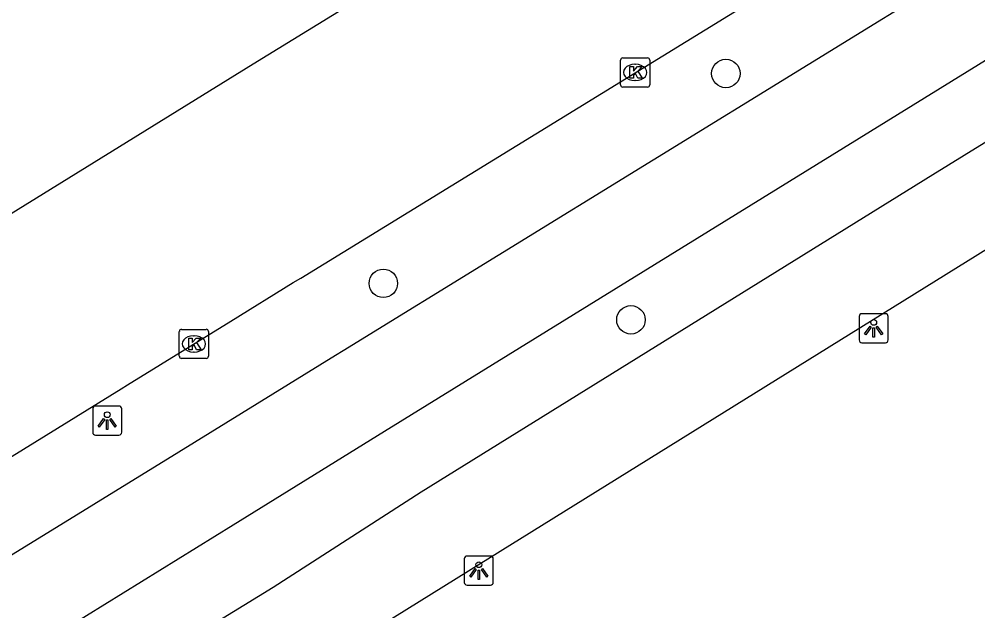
# Model space of a CAD drawing. Extents: x 158838 to 160074, y 386376 to 387776.
# Drawn here: x 159021.65 to 159054.57, y 387304.05 to 387324.37 of the extents above; entities that cross this region are included whole.
import ezdxf

# ---------------------------------------------------------------- set-up
doc = ezdxf.new("R2010")
doc.units = 0
for name, color, linetype in [('IMGEO_Boom', 7, 'Continuous'), ('IMGEO_Fietspad_gesloten', 7, 'Continuous'), ('IMGEO_Kolk', 7, 'Continuous'), ('IMGEO_Lichtpunt', 7, 'Continuous'), ('IMGEO_Rijbaan_lokaal_gesloten', 7, 'Continuous'), ('IMGEO_Voetpad_open', 7, 'Continuous')]:
    doc.layers.add(name, color=color, linetype=linetype)

msp = doc.modelspace()

# ---------------------------------------------------------------- linework, layer by layer
at = {"layer": 'IMGEO_Boom'}
for centre in [(159045.921, 387322.504), (159034.157, 387315.296), (159042.66, 387314.042)]:
    msp.add_circle(centre, 0.489, dxfattribs=at)
at = {"layer": 'IMGEO_Fietspad_gesloten'}
for points in [[(158882.663, 387216.595), (158886.707, 387219.193), (158889.972, 387221.282), (158892.898, 387223.139), (158895.416, 387224.734), (158916.44, 387237.845), (158936.096, 387250), (158940.44, 387252.686), (158964.997, 387267.65), (158990.539, 387283.301), (159000, 387289.123), (159015.14, 387298.44), (159028.997, 387307.001), (159034.197, 387310.214), (159071.827, 387333.463), (159093.051, 387346.414), (159102.369, 387352.144), (159107.585, 387355.244)], [(159054.072, 387326.084), (159032.775, 387312.974), (159032.513, 387312.813), (159027.131, 387309.499), (159009.901, 387298.892), (159005.46, 387296.168)]]:
    msp.add_lwpolyline(points, dxfattribs=at)
at = {"layer": 'IMGEO_Kolk'}
for p, q in [((159042.382, 387323.041), (159043.234, 387323.041)), ((159042.307, 387322.115), (159042.307, 387322.967)), ((159042.795, 387322.821), (159042.82, 387322.821)), ((159043.308, 387322.967), (159043.308, 387322.115)), ((159043.234, 387322.041), (159042.382, 387322.041)), ((159042.818, 387322.261), (159042.793, 387322.261)), ((159027.151, 387312.79), (159027.151, 387313.642)), ((159027.226, 387313.716), (159028.078, 387313.716)), ((159027.639, 387313.496), (159027.664, 387313.496)), ((159028.152, 387313.642), (159028.152, 387312.79)), ((159027.662, 387312.936), (159027.637, 387312.936)), ((159028.078, 387312.716), (159027.226, 387312.716))]:
    msp.add_line(p, q, dxfattribs=at)
for points in [[(159042.382, 387323.041), (159043.234, 387323.041)], [(159042.307, 387322.115), (159042.307, 387322.967)], [(159042.628, 387322.741), (159042.751, 387322.741), (159042.751, 387322.59), (159042.881, 387322.741), (159043.045, 387322.741), (159042.899, 387322.59), (159043.052, 387322.341), (159042.9, 387322.341), (159042.815, 387322.505), (159042.751, 387322.438), (159042.751, 387322.341), (159042.628, 387322.341), (159042.628, 387322.741)], [(159043.308, 387322.967), (159043.308, 387322.115)], [(159043.234, 387322.041), (159042.382, 387322.041)], [(159027.151, 387312.79), (159027.151, 387313.642)], [(159027.226, 387313.716), (159028.078, 387313.716)], [(159028.152, 387313.642), (159028.152, 387312.79)], [(159027.472, 387313.416), (159027.595, 387313.416), (159027.595, 387313.265), (159027.725, 387313.416), (159027.889, 387313.416), (159027.743, 387313.265), (159027.896, 387313.016), (159027.744, 387313.016), (159027.659, 387313.18), (159027.595, 387313.113), (159027.595, 387313.016), (159027.472, 387313.016), (159027.472, 387313.416)], [(159028.078, 387312.716), (159027.226, 387312.716)]]:
    msp.add_lwpolyline(points, dxfattribs=at)
for centre, start, end in [((159042.384, 387322.965), 91.552, 178.448), ((159042.384, 387322.965), 91.552, 178.448), ((159043.232, 387322.965), 1.552, 88.448), ((159043.232, 387322.965), 1.552, 88.448), ((159042.384, 387322.117), 181.552, 268.448), ((159042.384, 387322.117), 181.552, 268.448), ((159043.232, 387322.117), 271.552, 358.448), ((159043.232, 387322.117), 271.552, 358.448), ((159027.228, 387313.64), 91.552, 178.448), ((159027.228, 387313.64), 91.552, 178.448), ((159028.076, 387313.64), 1.552, 88.448), ((159028.076, 387313.64), 1.552, 88.448), ((159027.228, 387312.792), 181.552, 268.448), ((159027.228, 387312.792), 181.552, 268.448), ((159028.076, 387312.792), 271.552, 358.448), ((159028.076, 387312.792), 271.552, 358.448)]:
    msp.add_arc(centre, 0.0765, start, end, dxfattribs=at)
for centre, major_axis, ratio, start_param, end_param in [((159042.794, 387322.541), (-0.387, 0.002), 0.722429, 4.712389, 7.853982), ((159042.819, 387322.541), (-0.39, 0.002), 0.717154, 1.570796, 4.712389), ((159027.638, 387313.216), (-0.387, 0.002), 0.722429, 4.712389, 7.853982), ((159027.663, 387313.216), (-0.39, 0.002), 0.717154, 1.570796, 4.712389)]:
    msp.add_ellipse(centre, major_axis=major_axis, ratio=ratio, start_param=start_param, end_param=end_param, dxfattribs=at)
at = {"layer": 'IMGEO_Lichtpunt'}
for p, q in [((159050.498, 387314.157), (159050.498, 387313.35)), ((159050.498, 387314.157), (159050.498, 387313.35)), ((159051.4, 387314.252), (159050.592, 387314.252)), ((159051.4, 387314.252), (159050.592, 387314.252)), ((159051.494, 387313.35), (159051.494, 387314.157)), ((159051.494, 387313.35), (159051.494, 387314.157)), ((159050.592, 387313.256), (159051.4, 387313.256)), ((159050.592, 387313.256), (159051.4, 387313.256)), ((159024.176, 387310.987), (159024.176, 387310.18)), ((159024.176, 387310.987), (159024.176, 387310.18)), ((159025.078, 387311.082), (159024.27, 387311.082)), ((159025.078, 387311.082), (159024.27, 387311.082)), ((159025.172, 387310.18), (159025.172, 387310.987)), ((159025.172, 387310.18), (159025.172, 387310.987)), ((159024.27, 387310.086), (159025.078, 387310.086)), ((159024.27, 387310.086), (159025.078, 387310.086)), ((159037.84, 387305.927), (159037.032, 387305.927)), ((159037.84, 387305.927), (159037.032, 387305.927)), ((159036.938, 387305.832), (159036.938, 387305.025)), ((159036.938, 387305.832), (159036.938, 387305.025)), ((159037.934, 387305.025), (159037.934, 387305.832)), ((159037.934, 387305.025), (159037.934, 387305.832)), ((159037.032, 387304.931), (159037.84, 387304.931)), ((159037.032, 387304.931), (159037.84, 387304.931))]:
    msp.add_line(p, q, dxfattribs=at)
for points in [[(159050.872, 387313.821), (159050.911, 387313.793), (159050.723, 387313.531), (159050.685, 387313.558), (159050.872, 387313.821)], [(159050.974, 387313.773), (159051.021, 387313.773), (159051.021, 387313.451), (159050.974, 387313.451), (159050.974, 387313.773)], [(159051.084, 387313.793), (159051.122, 387313.82), (159051.309, 387313.558), (159051.27, 387313.53), (159051.084, 387313.793)], [(159024.55, 387310.651), (159024.589, 387310.623), (159024.401, 387310.361), (159024.363, 387310.388), (159024.55, 387310.651)], [(159024.652, 387310.603), (159024.699, 387310.603), (159024.699, 387310.281), (159024.652, 387310.281), (159024.652, 387310.603)], [(159024.762, 387310.623), (159024.8, 387310.65), (159024.987, 387310.388), (159024.948, 387310.36), (159024.762, 387310.623)], [(159037.312, 387305.496), (159037.351, 387305.468), (159037.163, 387305.206), (159037.125, 387305.233), (159037.312, 387305.496)], [(159037.414, 387305.448), (159037.461, 387305.448), (159037.461, 387305.126), (159037.414, 387305.126), (159037.414, 387305.448)], [(159037.524, 387305.468), (159037.562, 387305.495), (159037.749, 387305.233), (159037.71, 387305.205), (159037.524, 387305.468)]]:
    msp.add_lwpolyline(points, dxfattribs=at)
for centre in [(159050.997, 387313.955), (159024.675, 387310.785), (159037.437, 387305.63)]:
    msp.add_circle(centre, 0.0994, dxfattribs=at)
for centre, start, end in [((159050.592, 387314.157), 90, 180), ((159050.592, 387314.157), 90, 180), ((159051.4, 387314.157), 0, 90), ((159051.4, 387314.157), 0, 90), ((159050.592, 387313.35), 180, 270), ((159050.592, 387313.35), 180, 270), ((159051.4, 387313.35), 270, 0), ((159051.4, 387313.35), 270, 360), ((159024.27, 387310.987), 90, 180), ((159024.27, 387310.987), 90, 180), ((159025.078, 387310.987), 0, 90), ((159025.078, 387310.987), 0, 90), ((159024.27, 387310.18), 180, 270), ((159024.27, 387310.18), 180, 270), ((159025.078, 387310.18), 270, 0), ((159025.078, 387310.18), 270, 360), ((159037.032, 387305.832), 90, 180), ((159037.032, 387305.832), 90, 180), ((159037.84, 387305.832), 0, 90), ((159037.84, 387305.832), 0, 90), ((159037.032, 387305.025), 180, 270), ((159037.032, 387305.025), 180, 270), ((159037.84, 387305.025), 270, 0), ((159037.84, 387305.025), 270, 360)]:
    msp.add_arc(centre, 0.0946, start, end, dxfattribs=at)
at = {"layer": 'IMGEO_Rijbaan_lokaal_gesloten'}
for points in [[(159082.121, 387354.832), (159071.424, 387348.46), (159052.345, 387336.735), (159029.692, 387322.822), (159000, 387304.466), (158993.363, 387300.451), (158983.119, 387294.146), (158956.858, 387278.066), (158929.459, 387261.238), (158902.295, 387244.602), (158876.496, 387228.784), (158869.764, 387224.678)], [(159003.999, 387298.603), (159025.153, 387311.674), (159025.367, 387311.806), (159028.921, 387314.002), (159031.066, 387315.32), (159031.322, 387315.478), (159052.624, 387328.579)]]:
    msp.add_lwpolyline(points, dxfattribs=at)
at = {"layer": 'IMGEO_Voetpad_open'}
for points in [[(159107.585, 387355.244), (159108.965, 387353.073), (159108.236, 387352.62), (159107.412, 387353.947), (159105.303, 387352.604), (159106.108, 387351.32), (159081.64, 387336.575), (159065.998, 387327.04), (159053.026, 387319.028), (159035.452, 387308.125), (159030.369, 387304.849), (159000, 387286.22), (158961.325, 387262.497)], [(159034.114, 387303.581), (159037.08, 387305.417), (159074.994, 387328.981), (159109.779, 387350.001), (159111.223, 387350.914)]]:
    msp.add_lwpolyline(points, dxfattribs=at)

doc.saveas('drawing.dxf')
